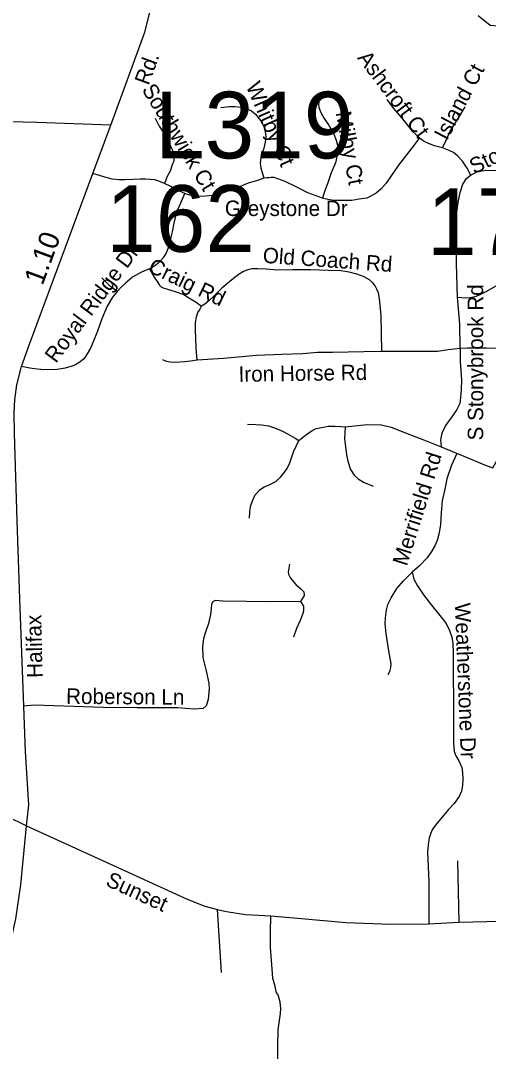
# Model space of a CAD drawing. Extents: x 2220236 to 2384410, y 720751 to 894131.
# Drawn here: x 2334016 to 2336892, y 806939 to 813280 of the extents above; entities that cross this region are included whole.
import ezdxf

# ---------------------------------------------------------------- set-up
doc = ezdxf.new("R2010")
doc.units = 0
doc.layers.add('Default', color=7, linetype='Continuous')

msp = doc.modelspace()

# ---------------------------------------------------------------- linework, layer by layer
at = {"layer": 'Default'}
for p, q in [((2336702.6, 808110.4), (2336710.1, 807732.5)), ((2335250, 807423.5), (2335226.7, 807810.5))]:
    msp.add_line(p, q, dxfattribs=at)
for points in [[(2334052.4, 808325.7), (2334066.5, 808455.1), (2334044.7, 808780.9), (2334034.5, 809063.1), (2334010.7, 809722.4), (2333994.8, 810202.7), (2333978.4, 810742.3), (2333976.7, 810869.6), (2333980.1, 810947.1), (2333993, 811039.2), (2334020.4, 811151.2), (2334071.1, 811289.8), (2334459.4, 812339.6), (2334569.5, 812637.4), (2334779.9, 813209.7), (2334807.6, 813321.9), (2334817.9, 813383.5), (2334822.8, 813468.1), (2334821.5, 813577.9), (2334785.5, 813894.3)], [(2338601.3, 809348.4), (2338597.2, 809673.2), (2338635.3, 809947.2), (2338622.2, 810330.7), (2338400.3, 810810.6), (2338213.3, 811108.2), (2337823.3, 811630.5), (2337645.3, 811928.5), (2337576.2, 812142.3), (2337515.3, 813075.2), (2337438.2, 813167.3), (2337330.1, 813215.3), (2336904.2, 813250.5), (2336829.2, 813309.8)], [(2335852.3, 812789.2), (2335847.2, 812768.6), (2335850.6, 812746.4), (2335862.6, 812715.6), (2335881.4, 812677.9), (2335913.9, 812633.4), (2335941.2, 812582.1), (2335956.6, 812544.4), (2335963.5, 812513.6), (2335965.2, 812482.8), (2335961.8, 812452), (2335951.5, 812405.8), (2335925.8, 812344.2), (2335903.6, 812275.7), (2335884.8, 812227.8), (2335872.8, 812188.4)], [(2336267.1, 812795.1), (2336308.1, 812738.7), (2336369.7, 812666.8), (2336424.4, 812600), (2336468, 812558.1)], [(2335246.8, 812744.7), (2335299.8, 812751.5), (2335334, 812751.5), (2335375.1, 812748.1), (2335407.6, 812737.8), (2335434.9, 812725.8), (2335460.6, 812705.3), (2335491.4, 812665.9), (2335511.9, 812628.3), (2335520.5, 812597.5), (2335523.9, 812564.9), (2335518.8, 812532.4), (2335508.5, 812486.2), (2335494.8, 812453.7), (2335493.1, 812438.3), (2335489.7, 812402.3), (2335493.1, 812371.5), (2335503.4, 812339), (2335511.9, 812309.9)], [(2336610, 812496.5), (2336634, 812547.8), (2336657.9, 812599.2), (2336710.9, 812683), (2336748.6, 812749.8)], [(2334569.5, 812637.4), (2334114.7, 812653.7), (2333860.8, 812658.7), (2333688.9, 812658.7), (2333579, 812661.4), (2333485, 812660.2), (2333425.2, 812645.6), (2332947.4, 812496.5), (2332672.5, 812409.9)], [(2334842.3, 812678.8), (2334867.9, 812630.8), (2334903.9, 812574.4), (2334938.1, 812507.6), (2334953.5, 812475.1), (2334956.9, 812449.4), (2334956.9, 812416.9), (2334948.3, 812392.9), (2334934.6, 812353.6), (2334915.8, 812315.9), (2334900.4, 812278.3)], [(2337253.1, 812669.3), (2337248, 812618), (2337239.5, 812559.8), (2337229.2, 812515.3), (2337217.2, 812486.2), (2337198.4, 812464), (2337174.5, 812440), (2337148.8, 812416), (2337119.7, 812393.8), (2337090.6, 812380.1), (2337056.4, 812373.3), (2337013.7, 812364.7), (2336965.8, 812357.8), (2336923, 812356.1), (2336876.8, 812357.8), (2336842.6, 812352.7), (2336815.3, 812345.9), (2336808.4, 812340.7), (2336785.3, 812329.6)], [(2336468, 812558.1), (2336432.1, 812510.2), (2336339.8, 812390.4), (2336264.5, 812280.8), (2336232, 812244.9), (2336201.2, 812219.2), (2336161.9, 812195.3), (2336144.8, 812188.4), (2336098.6, 812181.6), (2336051.6, 812173.9), (2335996.8, 812173.9), (2335942.1, 812173.9), (2335904.5, 812179), (2335872.8, 812188.4)], [(2336610, 812496.5), (2336560.4, 812510.2), (2336524.5, 812523.9), (2336497.1, 812535.8), (2336474.9, 812553), (2336468, 812558.1)], [(2336785.3, 812329.6), (2336762.2, 812371.5), (2336733.2, 812414.3), (2336702.4, 812448.6), (2336678.4, 812469.1), (2336651.1, 812481.1), (2336610, 812496.5)], [(2334900.4, 812278.3), (2334866.2, 812292), (2334840.6, 812300.5), (2334811.5, 812302.2), (2334784.1, 812303.9), (2334749.9, 812303.9), (2334707.2, 812302.2), (2334657.6, 812300.5), (2334621.6, 812300.5), (2334578.9, 812303.9), (2334534.4, 812315.9), (2334500.2, 812327.9), (2334459.4, 812339.6)], [(2335026.2, 812215.8), (2334974.8, 812239.8), (2334938.9, 812258.6), (2334900.4, 812278.3)], [(2335511.9, 812309.9), (2335472.6, 812296.2), (2335414.4, 812279.1), (2335351.1, 812253.4), (2335306.7, 812236.3), (2335246.8, 812214.1), (2335198.9, 812203.8), (2335151, 812200.4), (2335108.3, 812198.7), (2335080.9, 812200.4), (2335048.4, 812208.9), (2335026.2, 812215.8)], [(2335872.8, 812188.4), (2335782.2, 812220.9), (2335713.7, 812255.2), (2335641.9, 812291.1), (2335597.4, 812306.5), (2335575.2, 812315.1), (2335556.4, 812315.1), (2335544.4, 812313.3), (2335532.4, 812313.3), (2335511.9, 812309.9)], [(2336703.2, 811578.2), (2336696.4, 811783.6), (2336694.7, 812045.5), (2336694.7, 812071.2), (2336706.7, 812161.9), (2336718.6, 812221.8), (2336735.7, 812273.1), (2336758, 812309.1), (2336773.4, 812322.8), (2336785.3, 812329.6)], [(2334808.9, 811752), (2334846.6, 811777.6), (2334875.6, 811801.6), (2334896.2, 811825.6), (2334909.8, 811847.8), (2334923.5, 811878.6), (2334935.5, 811923.1), (2334949.2, 811979.6), (2334959.4, 812034.4), (2334969.7, 812077.2), (2334980, 812114.8), (2334991.9, 812140.5), (2335007.3, 812173), (2335026.2, 812215.8)], [(2334808.9, 811752), (2334759.3, 811731.4), (2334704.6, 811702.3), (2334660.1, 811664.7), (2334627.6, 811633.9), (2334610.5, 811615)], [(2334808.9, 811752), (2334836.3, 811702.3), (2334858.5, 811668.1), (2334868.8, 811652.7), (2334880.8, 811642.4), (2334892.7, 811635.6), (2334918.4, 811628.7), (2334966.3, 811613.3), (2335019.3, 811594.5), (2335053.5, 811572.3), (2335094.6, 811548.3), (2335128.8, 811522.6)], [(2336237.1, 811247.1), (2336232, 811466.1), (2336223.5, 811570.5), (2336216.6, 811604.8), (2336206.4, 811628.7), (2336196.1, 811647.6), (2336180.7, 811666.4), (2336160.2, 811685.2), (2336129.4, 811704), (2336083.2, 811719.4), (2336035.3, 811733.1), (2335984, 811740), (2335907, 811741.7), (2335797.6, 811746.8), (2335688.1, 811746.8), (2335597.4, 811745.1), (2335525.6, 811750.3), (2335474.3, 811752), (2335436.7, 811752), (2335412.7, 811746.8), (2335385.3, 811736.6), (2335359.7, 811719.4), (2335315.2, 811685.2), (2335253.6, 811633.9), (2335205.7, 811585.9), (2335175, 811558.6), (2335147.6, 811536.3), (2335128.8, 811522.6)], [(2334514.7, 811697.2), (2334559.2, 811652.7), (2334584.9, 811633.9), (2334610.5, 811615)], [(2336703.2, 811578.2), (2336752.8, 811574.8), (2336780.2, 811576.5), (2336811, 811581.7), (2336838.4, 811593.7), (2336879.4, 811614.2), (2336939.3, 811648.4)], [(2334610.5, 811615), (2334581.4, 811579.1), (2334547.2, 811522.6), (2334514.7, 811445.6), (2334487.4, 811368.6), (2334461.7, 811303.5), (2334446.3, 811264.2), (2334425.8, 811230), (2334410.4, 811207.7), (2334401.8, 811197.4), (2334379.6, 811178.6), (2334348.8, 811159.8), (2334324.9, 811151.2), (2334289, 811141), (2334241.1, 811134.1), (2334182.9, 811130.7), (2334140.1, 811134.1), (2334100.8, 811137.5), (2334071.7, 811142.7), (2334020.4, 811151.2)], [(2336719.5, 811264.2), (2336716.9, 811412.2), (2336703.2, 811578.2)], [(2335101.4, 811192.3), (2335094.6, 811264.2), (2335092.9, 811325.8), (2335091.1, 811375.4), (2335091.1, 811419.9), (2335096.3, 811457.6), (2335104.8, 811483.3), (2335115.1, 811498.7), (2335128.8, 811522.6)], [(2336237.1, 811247.1), (2336355.2, 811247.1), (2336492, 811245.4), (2336579.2, 811247.1), (2336645.9, 811255.6), (2336719.5, 811264.2)], [(2336719.5, 811264.2), (2336719.5, 811182), (2336728, 811069.1), (2336724.6, 811010.9), (2336721.2, 810961.2), (2336716.1, 810923.6), (2336698.1, 810886.8), (2336668.2, 810841.4), (2336628.8, 810788.4), (2336608.3, 810745.6), (2336601.5, 810723.3), (2336598, 810697.7), (2336598.9, 810684.8), (2336601.5, 810658.3)], [(2336719.5, 811264.2), (2336764, 811267.6), (2336818.7, 811267.6), (2336880.3, 811265.9), (2336958.9, 811264.2), (2336994.9, 811264.2), (2337039.3, 811257.3)], [(2335101.4, 811192.3), (2335263.9, 811204.3), (2335465.7, 811221.4), (2335621.4, 811228.2), (2335751.4, 811231.7), (2335842, 811240.2), (2335934.4, 811240.2), (2336126, 811243.6), (2336237.1, 811247.1)], [(2334887.6, 811195.7), (2334911.6, 811185.5), (2334935.5, 811180.3), (2334959.4, 811178.6), (2334995.4, 811180.3), (2335022.7, 811183.7), (2335060.4, 811187.2), (2335101.4, 811192.3)], [(2335411.5, 810796.8), (2335462.6, 810794.8), (2335498, 810792.9), (2335539.3, 810787), (2335576.6, 810775.2), (2335625.8, 810753.5), (2335661.1, 810735.8), (2335704.4, 810710.2), (2335726, 810696.5)], [(2335726, 810696.5), (2335767.3, 810729.9), (2335808.6, 810757.4), (2335834.1, 810771.2), (2335867.6, 810777.1), (2335906.9, 810785), (2335948.2, 810785), (2335987.5, 810783), (2336011.1, 810781.1)], [(2336011.1, 810781.1), (2336008.1, 810707.3), (2336014, 810660.1), (2336019.9, 810608.9), (2336027.8, 810569.6), (2336043.5, 810518.4), (2336067.1, 810483), (2336090.7, 810461.4), (2336124.1, 810439.7), (2336183.1, 810416.1)], [(2336011.1, 810781.1), (2336147.7, 810795.8), (2336234.2, 810793.8), (2336294.4, 810779), (2336383.4, 810743), (2336510, 810695.1), (2336601.5, 810658.3)], [(2335423.3, 810218.4), (2335425.2, 810257.8), (2335429.2, 810291.2), (2335441, 810326.6), (2335458.7, 810362), (2335486.2, 810393.5), (2335513.7, 810411.2), (2335543.2, 810425), (2335584.5, 810444.7), (2335614, 810472.2), (2335637.6, 810501.7), (2335655.2, 810525.3), (2335671, 810558.8), (2335682.8, 810596.1), (2335696.5, 810631.5), (2335712.3, 810665), (2335726, 810696.5)], [(2336601.5, 810658.3), (2336740.9, 810601), (2336879.4, 810542.8), (2336918.7, 810529.1), (2336951.2, 810583.9), (2336970.1, 810626.6)], [(2336699, 810617.2), (2336666.5, 810545.3), (2336637.4, 810461.5), (2336627.1, 810406.7), (2336608.3, 810326.3), (2336601.5, 810252.7), (2336598, 810180.8), (2336589.5, 810129.4), (2336577.5, 810081.5), (2336563.8, 810049), (2336543.3, 810013.1), (2336515.9, 809975.4), (2336468, 809925.8), (2336423.6, 809886.4)], [(2335668.5, 809935.9), (2335661.6, 809887.7), (2335663.3, 809873.9), (2335675.3, 809849.8), (2335708, 809810.2), (2335738.7, 809784.4), (2335757.9, 809765.5), (2335759.6, 809743.1), (2335737.3, 809707)], [(2336276.5, 809256.6), (2336286.7, 809275.4), (2336291.9, 809299.4), (2336293.6, 809323.3), (2336279.9, 809402), (2336262.8, 809509.9), (2336257.7, 809569.8), (2336259.4, 809605.7), (2336266.2, 809655.4), (2336274.8, 809687.9), (2336293.6, 809728.9), (2336329.5, 809787.1), (2336370.6, 809833.3), (2336423.6, 809886.4)], [(2336423.6, 809886.4), (2336433.8, 809843.6), (2336456.1, 809802.5), (2336493.7, 809747.8), (2336543.3, 809684.4), (2336594.6, 809621.1), (2336632.2, 809571.5), (2336652.8, 809528.7), (2336668.2, 809485.9), (2336673.3, 809448.3), (2336675, 809388.4), (2336676.7, 809297.6), (2336677.6, 809053.8), (2336677.6, 808834.7), (2336681, 808783.3), (2336693, 808755.9), (2336710.1, 808725.1), (2336728.9, 808684.1), (2336734, 808653.3), (2336735.7, 808610.5), (2336734, 808574.5), (2336727.2, 808538.6), (2336711.8, 808506.1), (2336681, 808463.3), (2336646.8, 808427.3), (2336616, 808389.7), (2336586.9, 808355.4), (2336564.7, 808328.1), (2336547.6, 808302.4), (2336539, 808281.9), (2336528.8, 808251), (2336523.9, 808226.9), (2336517, 808167), (2336525.3, 807980.6), (2336527.1, 807723.9)], [(2335737.3, 809707), (2335553.2, 809703.5), (2335259.1, 809708.7), (2335212.6, 809712.1), (2335197.1, 809703.5), (2335190.3, 809689.7), (2335186.8, 809660.5), (2335183.4, 809626.1), (2335171.3, 809571), (2335154.1, 809524.5), (2335140.4, 809478), (2335133.5, 809428.1), (2335135.2, 809361), (2335154.1, 809287), (2335173.1, 809204.4), (2335174.8, 809171.7), (2335169.6, 809102.8), (2335155.9, 809064.9), (2335138.7, 809047.7), (2335081.9, 809044.3), (2334980.4, 809051.2), (2334841.1, 809051.2), (2334731, 809052.9), (2334524.6, 809054.6), (2334282, 809061.5), (2334099.7, 809068.4), (2334034.5, 809063.1)], [(2335737.3, 809707), (2335754.5, 809677.7), (2335756.2, 809648.4), (2335749.3, 809626.1), (2335735.5, 809589.9), (2335713.2, 809540), (2335694.3, 809486.6)], [(2330852.3, 809379), (2330999.1, 809343.1), (2331387.4, 809244.8), (2332041.3, 809092.9), (2332207.6, 809053.8), (2332514.3, 808968.3), (2332607.2, 808936.6), (2332732.4, 808885.9), (2332878.1, 808825.7), (2333396.2, 808608.8), (2333927.1, 808388.6), (2334052.4, 808325.7)], [(2333847.2, 807065.2), (2333937.6, 807516.4), (2333958.6, 807632.9), (2333986.2, 807755), (2334016.3, 807963.1), (2334052.4, 808325.7)], [(2334052.4, 808325.7), (2334680.2, 808039.3), (2335039.9, 807874.1), (2335149.4, 807832.8), (2335226.7, 807810.5), (2335272.5, 807801.3), (2335294.6, 807796.7), (2335398.9, 807780.9), (2335554.9, 807772.9), (2335720.8, 807758), (2336015.7, 807731.8), (2336292.9, 807722), (2336527.1, 807723.9), (2336710.1, 807732.5), (2337142.8, 807744.4), (2337874, 807750.4), (2337923.6, 807752.1), (2338774.6, 807719.6), (2339206.7, 807702.7), (2339380.7, 807694.8), (2340062.5, 807655.4), (2340210.5, 807649.4), (2340486.7, 807629.8)], [(2335597.6, 806880.7), (2335597.6, 806973.8), (2335598.9, 807072.1), (2335614.6, 807171.8), (2335615.9, 807203.3), (2335612, 807241.3), (2335598.9, 807285.9), (2335589.7, 807297.7), (2335580.5, 807338.4), (2335567.4, 807389.5), (2335558.3, 807499.7), (2335553, 807577), (2335551.7, 807672.8), (2335554.9, 807772.9)]]:
    msp.add_lwpolyline(points, dxfattribs=at)

# ---------------------------------------------------------------- texts
for s, height, rotation, p in [('Rd.', 95, 69.81376, (2334802.6, 812877.3)), ('Ashcroft Ct', 95, 307.02821, (2336082.9, 813049.7)), ('Island Ct', 95, 62.18488, (2336637.7, 812537.8)), ('Whitby Ct', 95, 293.48804, (2335399.3, 812877.9)), ('Southwick Ct', 95, 301.22166, (2334757.9, 812856)), ('Stonybrook Rd', 95, 25.72119, (2336804.5, 812334.2)), ('Milby Ct', 95, 280.30955, (2335952.8, 812713.8)), ('1.10', 125, 69.70493, (2334150.3, 811645.7)), ('Royal Ridge Dr', 95, 53.15218, (2334232.5, 811167.5)), ('Old Coach Rd', 95, 355.89062, (2335502.4, 811790.4)), ('Craig Rd', 95, 334.16768, (2334793.6, 811737.8)), ('S Stonybrook Rd', 95, 90, (2336860.3, 810697.1)), ('Iron Horse Rd', 95, 0.89233, (2335356.8, 811057.4)), ('Merrifield Rd', 95, 72.54211, (2336391, 809919.6)), ('Weatherstone Dr', 95, 272.23006, (2336685.8, 809696)), ('Halifax', 95, 91.26745, (2334150.7, 809237.2)), ('Roberson Ln', 95, 359.54538, (2334295, 809076.8)), ('Sunset', 95, 335.23325, (2334532.5, 807961.1))]:
    msp.add_text(s, height=height, rotation=rotation, dxfattribs=at).set_placement(p)
for s, height, p in [('L319', 410.1, (2334842.1, 812432.2)), ('162', 410.1, (2334541.8, 811857.2)), ('172', 410.1, (2336514.9, 811837.8)), ('Greystone Dr', 95, (2335271.5, 812077.8))]:
    msp.add_text(s, height=height, dxfattribs=at).set_placement(p)

doc.saveas('drawing.dxf')
